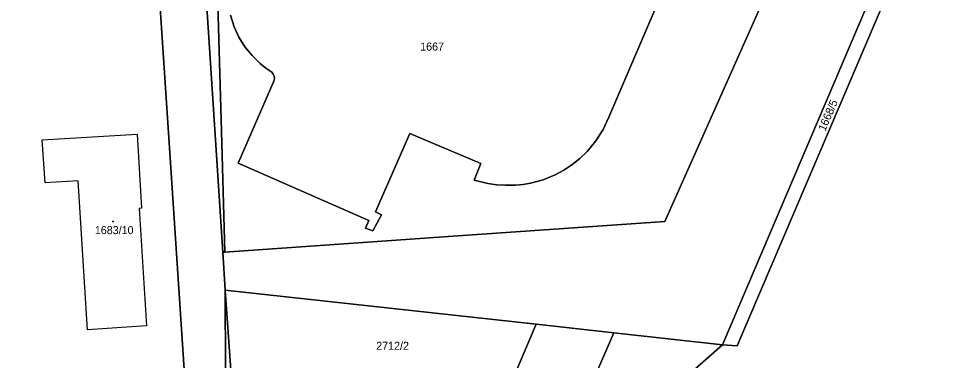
# Model space of a CAD drawing. Extents: x -596024 to -594475, y -1163820 to -1161957.
# Drawn here: x -595891.6 to -595695.5, y -1162391.4 to -1162318.6 of the extents above; entities that cross this region are included whole.
import ezdxf

# ---------------------------------------------------------------- set-up
doc = ezdxf.new("R2010")
doc.units = 0
for name, color, linetype in [('Level 1', 7, 'Continuous'), ('Level 4', 7, 'Continuous'), ('Level 5', 7, 'Continuous'), ('Level 60', 7, 'Continuous'), ('Vrstva 60', 7, 'Continuous')]:
    doc.layers.add(name, color=color, linetype=linetype)

msp = doc.modelspace()

# ---------------------------------------------------------------- linework, layer by layer
at = {"layer": 'Level 1'}
for points in [[(-595866.22, -1162246.24), (-595859.47, -1162347.22), (-595855.6, -1162406.13), (-595852.65, -1162447.92), (-595854.56, -1162448.05)], [(-595709.83, -1162262.45), (-595715.05, -1162273.88), (-595730.67, -1162308.59), (-595750.8, -1162353.99), (-595754.29, -1162361.8), (-595797.24, -1162364.8), (-595847.77, -1162368.33)], [(-595853.94, -1162279.72), (-595845.61, -1162282.29), (-595844.56, -1162283.08), (-595849.38, -1162294.6), (-595849.67, -1162295.34), (-595849.42, -1162310.72), (-595848.46, -1162342.58), (-595847.77, -1162368.33)], [(-595853.94, -1162279.72), (-595853.09, -1162293.36), (-595848.22, -1162368.36)], [(-595697.99, -1162284.45), (-595742.07, -1162388.02)], [(-595742.07, -1162388.02), (-595738.95, -1162388.28), (-595694.97, -1162285.05)], [(-595756.42, -1162316.82), (-595766.21, -1162339.62), (-595767.41, -1162342.23), (-595768.94, -1162344.66), (-595770.83, -1162346.92), (-595772.39, -1162348.42), (-595774.09, -1162349.78), (-595775.79, -1162350.91), (-595777.58, -1162351.89), (-595780.14, -1162352.93), (-595782.81, -1162353.66), (-595784.41, -1162353.94), (-595786.02, -1162354.1), (-595788.13, -1162354.12), (-595790.01, -1162353.99), (-595791.88, -1162353.71), (-595794.83, -1162353.04), (-595793.42, -1162349.46), (-595808.48, -1162343.12), (-595815.77, -1162359.73), (-595814.52, -1162360.38), (-595816.33, -1162363.83), (-595817.89, -1162363.21), (-595817.17, -1162361.58), (-595844.96, -1162349.4), (-595837.36, -1162331.95), (-595837.25, -1162331.43), (-595837.3, -1162330.9), (-595837.49, -1162330.45), (-595837.79, -1162330.06), (-595839.06, -1162329.2), (-595840.26, -1162328.25), (-595842.01, -1162326.55), (-595843.55, -1162324.65), (-595844.79, -1162322.61), (-595845.79, -1162320.43), (-595846.57, -1162317.95)], [(-595866.42, -1162343.22), (-595865.49, -1162358.99), (-595865.99, -1162359.02), (-595864.42, -1162384.01), (-595876.95, -1162384.82), (-595878.91, -1162353.17), (-595885.98, -1162353.58), (-595886.56, -1162344.42), (-595866.42, -1162343.22)], [(-595847.77, -1162368.33), (-595848.22, -1162368.36)], [(-595848.22, -1162368.36), (-595847.7, -1162376.42)], [(-595781.67, -1162383.67), (-595847.7, -1162376.42)], [(-595847.7, -1162376.42), (-595842.88, -1162444.33)], [(-595847.7, -1162376.42), (-595847.64, -1162393.56), (-595847.25, -1162431.77), (-595843.9, -1162444.42)], [(-595787.9, -1162398.34), (-595781.67, -1162383.67)], [(-595765.12, -1162385.49), (-595781.67, -1162383.67)], [(-595781.32, -1162422.62), (-595765.12, -1162385.49)], [(-595742.07, -1162388.02), (-595765.12, -1162385.49)], [(-595742.07, -1162388.02), (-595781.32, -1162422.62)]]:
    msp.add_lwpolyline(points, dxfattribs=at)
at = {"layer": 'Level 5'}
for radius in [0.09, 0.0521]:
    msp.add_circle((-595871.54, -1162361.8), radius, dxfattribs=at)
at = {"layer": 'Level 60'}
for points in [[(-595864.54, -1162120.48), (-595860.33, -1162182.22), (-595857.76, -1162222.73), (-595857.22, -1162230.69), (-595854.6, -1162269.24), (-595854.51, -1162270.53), (-595853.95, -1162279.53), (-595853.94, -1162279.72), (-595853.09, -1162293.36), (-595848.22, -1162368.36), (-595847.7, -1162376.42), (-595847.64, -1162393.56)], [(-595855.6, -1162406.13), (-595859.47, -1162347.22), (-595866.22, -1162246.24), (-595867.1, -1162233), (-595868.05, -1162218.83), (-595871.23, -1162170.34)], [(-595695.06, -1162277.29), (-595697.99, -1162284.45), (-595742.07, -1162388.02), (-595765.12, -1162385.49), (-595781.67, -1162383.67), (-595847.7, -1162376.42), (-595848.22, -1162368.36), (-595847.77, -1162368.33), (-595797.24, -1162364.8), (-595754.29, -1162361.8), (-595750.8, -1162353.99), (-595730.67, -1162308.59), (-595715.05, -1162273.88), (-595709.83, -1162262.45), (-595678.68, -1162192.78)], [(-595715.05, -1162273.88), (-595730.67, -1162308.59), (-595750.8, -1162353.99)], [(-595781.32, -1162422.62), (-595742.07, -1162388.02), (-595738.95, -1162388.28), (-595694.97, -1162285.05)], [(-595750.8, -1162353.99), (-595754.29, -1162361.8), (-595797.24, -1162364.8), (-595847.77, -1162368.33), (-595848.46, -1162342.58), (-595849.42, -1162310.72)], [(-595846.57, -1162317.95), (-595845.79, -1162320.43), (-595844.79, -1162322.61), (-595843.55, -1162324.65), (-595842.01, -1162326.55), (-595840.26, -1162328.25), (-595839.06, -1162329.2), (-595837.79, -1162330.06), (-595837.49, -1162330.45), (-595837.3, -1162330.9), (-595837.25, -1162331.43), (-595837.36, -1162331.95), (-595844.96, -1162349.4), (-595817.17, -1162361.58), (-595817.89, -1162363.21), (-595816.33, -1162363.83), (-595814.52, -1162360.38), (-595815.77, -1162359.73), (-595808.48, -1162343.12), (-595793.42, -1162349.46), (-595794.83, -1162353.04), (-595791.88, -1162353.71), (-595790.01, -1162353.99), (-595788.13, -1162354.12), (-595786.02, -1162354.1), (-595784.41, -1162353.94), (-595782.81, -1162353.66), (-595780.14, -1162352.93), (-595777.58, -1162351.89), (-595775.79, -1162350.91), (-595774.09, -1162349.78), (-595772.39, -1162348.42), (-595770.83, -1162346.92), (-595768.94, -1162344.66), (-595767.41, -1162342.23), (-595766.21, -1162339.62), (-595756.42, -1162316.82)], [(-595756.42, -1162316.82), (-595766.21, -1162339.62), (-595767.41, -1162342.23), (-595768.94, -1162344.66), (-595770.83, -1162346.92), (-595772.39, -1162348.42), (-595774.09, -1162349.78), (-595775.79, -1162350.91), (-595777.58, -1162351.89), (-595780.14, -1162352.93), (-595782.81, -1162353.66), (-595784.41, -1162353.94), (-595786.02, -1162354.1), (-595788.13, -1162354.12), (-595790.01, -1162353.99), (-595791.88, -1162353.71), (-595794.83, -1162353.04), (-595793.42, -1162349.46), (-595808.48, -1162343.12), (-595815.77, -1162359.73), (-595814.52, -1162360.38), (-595816.33, -1162363.83), (-595817.89, -1162363.21), (-595817.17, -1162361.58), (-595844.96, -1162349.4), (-595837.36, -1162331.95), (-595837.25, -1162331.43), (-595837.3, -1162330.9), (-595837.49, -1162330.45), (-595837.79, -1162330.06), (-595839.06, -1162329.2), (-595840.26, -1162328.25), (-595842.01, -1162326.55), (-595843.55, -1162324.65), (-595844.79, -1162322.61), (-595845.79, -1162320.43), (-595846.57, -1162317.95)], [(-595787.9, -1162398.34), (-595781.67, -1162383.67), (-595765.12, -1162385.49), (-595781.32, -1162422.62)]]:
    msp.add_lwpolyline(points, dxfattribs=at)
for points in [[(-595853.94, -1162279.72), (-595845.61, -1162282.29), (-595844.56, -1162283.08), (-595849.38, -1162294.6), (-595849.67, -1162295.34), (-595849.42, -1162310.72), (-595848.46, -1162342.58), (-595847.77, -1162368.33), (-595848.22, -1162368.36), (-595853.09, -1162293.36)], [(-595738.95, -1162388.28), (-595742.07, -1162388.02), (-595697.99, -1162284.45), (-595694.97, -1162285.05)], [(-595866.42, -1162343.22), (-595865.49, -1162358.99), (-595865.99, -1162359.02), (-595864.42, -1162384.01), (-595876.95, -1162384.82), (-595878.91, -1162353.17), (-595885.98, -1162353.58), (-595886.56, -1162344.42)], [(-595847.64, -1162393.56), (-595847.7, -1162376.42), (-595842.88, -1162444.33), (-595843.9, -1162444.42), (-595847.25, -1162431.77)], [(-595806.54, -1162442.21), (-595842.88, -1162444.33), (-595847.7, -1162376.42), (-595781.67, -1162383.67), (-595787.9, -1162398.34), (-595790.91, -1162397.06), (-595803.05, -1162424.85), (-595800.89, -1162425.82), (-595807.1, -1162439.42), (-595805.63, -1162440.07)], [(-595765.12, -1162385.49), (-595742.07, -1162388.02), (-595781.32, -1162422.62)]]:
    msp.add_lwpolyline(points, close=True, dxfattribs=at)
at = {"layer": 'Vrstva 60'}
msp.add_lwpolyline([(-595855.6, -1162406.13), (-595859.47, -1162347.22), (-595866.22, -1162246.24), (-595868.67, -1162243.83), (-595870.93, -1162242.7), (-595874.12, -1162242.07), (-595884.55, -1162242.82), (-595887.74, -1162244.82), (-595889.62, -1162247.05), (-595890.12, -1162249.71), (-595888.42, -1162249.6), (-595882.78, -1162249.23), (-595881.87, -1162262.42), (-595880.99, -1162262.36), (-595880.72, -1162266.33), (-595887.06, -1162266.87), (-595885.63, -1162286.66), (-595906.86, -1162288.6)], dxfattribs=at)
msp.add_lwpolyline([(-595865.99, -1162359.02), (-595864.42, -1162384.01), (-595876.95, -1162384.82), (-595878.91, -1162353.17), (-595885.98, -1162353.58), (-595886.56, -1162344.42), (-595866.42, -1162343.22), (-595865.49, -1162358.99)], close=True, dxfattribs=at)

# ---------------------------------------------------------------- texts
at = {"layer": 'Level 4'}
for s, p in [('1667', (-595806.28, -1162325.47)), ('1683/10', (-595875.4, -1162364.5)), ('2712/2', (-595815.62, -1162389.09))]:
    msp.add_text(s, height=1.7, dxfattribs=at).set_placement(p)
msp.add_text('1668/5', height=1.7, rotation=66.9241, dxfattribs=at).set_placement((-595720.24, -1162342.75))

doc.saveas('drawing.dxf')
